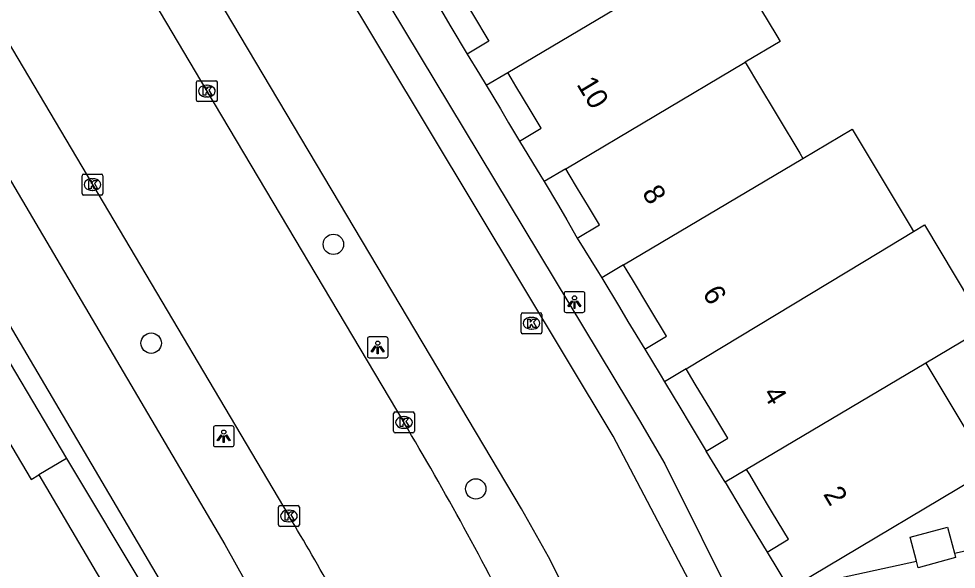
# Model space of a CAD drawing. Extents: x 156414 to 157775, y 382335 to 383765.
# Drawn here: x 156848.96 to 156893.94, y 383534.87 to 383561.27 of the extents above; entities that cross this region are included whole.
import ezdxf

# ---------------------------------------------------------------- set-up
doc = ezdxf.new("R2010")
doc.units = 0
for name, color, linetype in [('IMGEO_Boom', 7, 'Continuous'), ('IMGEO_Fietspad_gesloten', 7, 'Continuous'), ('IMGEO_Haag', 7, 'Continuous'), ('IMGEO_Kolk', 7, 'Continuous'), ('IMGEO_Lichtpunt', 7, 'Continuous'), ('IMGEO_OVBaan_gesloten', 7, 'Continuous'), ('IMGEO_Pand', 7, 'Continuous'), ('IMGEO_Pand_nummerreeks', 7, 'Continuous'), ('IMGEO_Parkeervlak_open', 7, 'Continuous'), ('IMGEO_Rijbaan_lokaal_gesloten', 7, 'Continuous'), ('IMGEO_Rijbaan_lokaal_open', 7, 'Continuous'), ('IMGEO_Voetpad_open', 7, 'Continuous')]:
    doc.layers.add(name, color=color, linetype=linetype)

msp = doc.modelspace()

# ---------------------------------------------------------------- linework, layer by layer
at = {"layer": 'IMGEO_Boom'}
for centre in [(156864.058, 383550.451), (156855.317, 383545.711), (156870.89, 383538.721)]:
    msp.add_circle(centre, 0.489, dxfattribs=at)
at = {"layer": 'IMGEO_Fietspad_gesloten'}
for points in [[(156828.532, 383587.236), (156842.401, 383563.988), (156858.858, 383536.047), (156862.888, 383528.83)], [(156859.674, 383527.395), (156858.484, 383529.496), (156855.857, 383534.133), (156855.71, 383534.393), (156839.413, 383562.05), (156825.447, 383585.463)]]:
    msp.add_lwpolyline(points, dxfattribs=at)
at = {"layer": 'IMGEO_Haag'}
msp.add_lwpolyline([(156851.257, 383540.179), (156855.107, 383533.758), (156855.52, 383533.027), (156857.754, 383529.083), (156858.943, 383526.985), (156860.315, 383524.256), (156861.46, 383521.425), (156862.371, 383518.51), (156863.183, 383515.418), (156863.948, 383512.313), (156864.666, 383509.198), (156866.18, 383502.592), (156866.82, 383499.811), (156884.275, 383424.125), (156884.326, 383423.903), (156884.543, 383422.944)], dxfattribs=at)
at = {"layer": 'IMGEO_Kolk'}
for p, q in [((156857.49, 383557.371), (156857.49, 383558.223)), ((156857.565, 383558.297), (156858.417, 383558.297)), ((156858.491, 383558.223), (156858.491, 383557.371)), ((156857.978, 383558.077), (156858.003, 383558.077)), ((156858.001, 383557.517), (156857.976, 383557.517)), ((156858.417, 383557.297), (156857.565, 383557.297)), ((156852, 383552.89), (156852, 383553.742)), ((156852.075, 383553.816), (156852.927, 383553.816)), ((156853.001, 383553.742), (156853.001, 383552.89)), ((156852.488, 383553.596), (156852.513, 383553.596)), ((156852.511, 383553.036), (156852.486, 383553.036)), ((156852.927, 383552.816), (156852.075, 383552.816)), ((156873.06, 383546.238), (156873.06, 383547.09)), ((156873.135, 383547.164), (156873.987, 383547.164)), ((156874.061, 383547.09), (156874.061, 383546.238)), ((156873.548, 383546.944), (156873.573, 383546.944)), ((156873.987, 383546.164), (156873.135, 383546.164)), ((156873.571, 383546.384), (156873.546, 383546.384)), ((156866.945, 383541.484), (156866.945, 383542.336)), ((156867.02, 383542.41), (156867.872, 383542.41)), ((156867.433, 383542.19), (156867.458, 383542.19)), ((156867.946, 383542.336), (156867.946, 383541.484)), ((156867.456, 383541.63), (156867.431, 383541.63)), ((156867.872, 383541.41), (156867.02, 383541.41)), ((156861.425, 383536.996), (156861.425, 383537.848)), ((156861.5, 383537.922), (156862.352, 383537.922)), ((156861.913, 383537.702), (156861.938, 383537.702)), ((156862.426, 383537.848), (156862.426, 383536.996)), ((156861.936, 383537.142), (156861.911, 383537.142)), ((156862.352, 383536.922), (156861.5, 383536.922))]:
    msp.add_line(p, q, dxfattribs=at)
for points in [[(156857.49, 383557.371), (156857.49, 383558.223)], [(156857.565, 383558.297), (156858.417, 383558.297)], [(156858.491, 383558.223), (156858.491, 383557.371)], [(156857.811, 383557.997), (156857.934, 383557.997), (156857.934, 383557.846), (156858.064, 383557.997), (156858.228, 383557.997), (156858.082, 383557.846), (156858.235, 383557.597), (156858.083, 383557.597), (156857.998, 383557.761), (156857.934, 383557.694), (156857.934, 383557.597), (156857.811, 383557.597), (156857.811, 383557.997)], [(156858.417, 383557.297), (156857.565, 383557.297)], [(156852, 383552.89), (156852, 383553.742)], [(156852.075, 383553.816), (156852.927, 383553.816)], [(156853.001, 383553.742), (156853.001, 383552.89)], [(156852.321, 383553.516), (156852.444, 383553.516), (156852.444, 383553.365), (156852.574, 383553.516), (156852.738, 383553.516), (156852.592, 383553.365), (156852.745, 383553.116), (156852.593, 383553.116), (156852.508, 383553.28), (156852.444, 383553.213), (156852.444, 383553.116), (156852.321, 383553.116), (156852.321, 383553.516)], [(156852.927, 383552.816), (156852.075, 383552.816)], [(156873.06, 383546.238), (156873.06, 383547.09)], [(156873.135, 383547.164), (156873.987, 383547.164)], [(156874.061, 383547.09), (156874.061, 383546.238)], [(156873.381, 383546.864), (156873.504, 383546.864), (156873.504, 383546.713), (156873.634, 383546.864), (156873.798, 383546.864), (156873.652, 383546.713), (156873.805, 383546.464), (156873.653, 383546.464), (156873.568, 383546.628), (156873.504, 383546.561), (156873.504, 383546.464), (156873.381, 383546.464), (156873.381, 383546.864)], [(156873.987, 383546.164), (156873.135, 383546.164)], [(156866.945, 383541.484), (156866.945, 383542.336)], [(156867.02, 383542.41), (156867.872, 383542.41)], [(156867.266, 383542.11), (156867.389, 383542.11), (156867.389, 383541.959), (156867.519, 383542.11), (156867.683, 383542.11), (156867.537, 383541.959), (156867.69, 383541.71), (156867.538, 383541.71), (156867.453, 383541.874), (156867.389, 383541.807), (156867.389, 383541.71), (156867.266, 383541.71), (156867.266, 383542.11)], [(156867.946, 383542.336), (156867.946, 383541.484)], [(156867.872, 383541.41), (156867.02, 383541.41)], [(156861.425, 383536.996), (156861.425, 383537.848)], [(156861.5, 383537.922), (156862.352, 383537.922)], [(156861.746, 383537.622), (156861.869, 383537.622), (156861.869, 383537.471), (156861.999, 383537.622), (156862.163, 383537.622), (156862.017, 383537.471), (156862.17, 383537.222), (156862.018, 383537.222), (156861.933, 383537.386), (156861.869, 383537.319), (156861.869, 383537.222), (156861.746, 383537.222), (156861.746, 383537.622)], [(156862.426, 383537.848), (156862.426, 383536.996)], [(156862.352, 383536.922), (156861.5, 383536.922)]]:
    msp.add_lwpolyline(points, dxfattribs=at)
for centre, start, end in [((156857.567, 383558.221), 91.552, 178.448), ((156857.567, 383558.221), 91.552, 178.448), ((156858.415, 383558.221), 1.552, 88.448), ((156858.415, 383558.221), 1.552, 88.448), ((156857.567, 383557.373), 181.552, 268.448), ((156857.567, 383557.373), 181.552, 268.448), ((156858.415, 383557.373), 271.552, 358.448), ((156858.415, 383557.373), 271.552, 358.448), ((156852.077, 383553.74), 91.552, 178.448), ((156852.077, 383553.74), 91.552, 178.448), ((156852.925, 383553.74), 1.552, 88.448), ((156852.925, 383553.74), 1.552, 88.448), ((156852.077, 383552.892), 181.552, 268.448), ((156852.077, 383552.892), 181.552, 268.448), ((156852.925, 383552.892), 271.552, 358.448), ((156852.925, 383552.892), 271.552, 358.448), ((156873.137, 383547.088), 91.552, 178.448), ((156873.137, 383547.088), 91.552, 178.448), ((156873.985, 383547.088), 1.552, 88.448), ((156873.985, 383547.088), 1.552, 88.448), ((156873.137, 383546.24), 181.552, 268.448), ((156873.137, 383546.24), 181.552, 268.448), ((156873.985, 383546.24), 271.552, 358.448), ((156873.985, 383546.24), 271.552, 358.448), ((156867.022, 383542.334), 91.552, 178.448), ((156867.022, 383542.334), 91.552, 178.448), ((156867.87, 383542.334), 1.552, 88.448), ((156867.87, 383542.334), 1.552, 88.448), ((156867.022, 383541.486), 181.552, 268.448), ((156867.022, 383541.486), 181.552, 268.448), ((156867.87, 383541.486), 271.552, 358.448), ((156867.87, 383541.486), 271.552, 358.448), ((156861.502, 383537.846), 91.552, 178.448), ((156861.502, 383537.846), 91.552, 178.448), ((156862.35, 383537.846), 1.552, 88.448), ((156862.35, 383537.846), 1.552, 88.448), ((156861.502, 383536.998), 181.552, 268.448), ((156861.502, 383536.998), 181.552, 268.448), ((156862.35, 383536.998), 271.552, 358.448), ((156862.35, 383536.998), 271.552, 358.448)]:
    msp.add_arc(centre, 0.0765, start, end, dxfattribs=at)
for centre, major_axis, ratio, start_param, end_param in [((156857.977, 383557.797), (-0.387, 0.002), 0.722429, 4.712389, 7.853982), ((156858.002, 383557.797), (-0.39, 0.002), 0.717154, 1.570796, 4.712389), ((156852.487, 383553.316), (-0.387, 0.002), 0.722429, 4.712389, 7.853982), ((156852.512, 383553.316), (-0.39, 0.002), 0.717154, 1.570796, 4.712389), ((156873.547, 383546.664), (-0.387, 0.002), 0.722429, 4.712389, 7.853982), ((156873.572, 383546.664), (-0.39, 0.002), 0.717154, 1.570796, 4.712389), ((156867.432, 383541.91), (-0.387, 0.002), 0.722429, 4.712389, 7.853982), ((156867.457, 383541.91), (-0.39, 0.002), 0.717154, 1.570796, 4.712389), ((156861.912, 383537.422), (-0.387, 0.002), 0.722429, 4.712389, 7.853982), ((156861.937, 383537.422), (-0.39, 0.002), 0.717154, 1.570796, 4.712389)]:
    msp.add_ellipse(centre, major_axis=major_axis, ratio=ratio, start_param=start_param, end_param=end_param, dxfattribs=at)
at = {"layer": 'IMGEO_Lichtpunt'}
for p, q in [((156875.127, 383548.084), (156875.127, 383547.277)), ((156875.127, 383548.084), (156875.127, 383547.277)), ((156876.029, 383548.179), (156875.221, 383548.179)), ((156876.029, 383548.179), (156875.221, 383548.179)), ((156876.123, 383547.277), (156876.123, 383548.084)), ((156876.123, 383547.277), (156876.123, 383548.084)), ((156875.221, 383547.183), (156876.029, 383547.183)), ((156875.221, 383547.183), (156876.029, 383547.183)), ((156865.689, 383545.911), (156865.689, 383545.104)), ((156865.689, 383545.911), (156865.689, 383545.104)), ((156866.591, 383546.006), (156865.783, 383546.006)), ((156866.591, 383546.006), (156865.783, 383546.006)), ((156866.685, 383545.104), (156866.685, 383545.911)), ((156866.685, 383545.104), (156866.685, 383545.911)), ((156865.783, 383545.01), (156866.591, 383545.01)), ((156865.783, 383545.01), (156866.591, 383545.01)), ((156858.301, 383541.648), (156858.301, 383540.841)), ((156858.301, 383541.648), (156858.301, 383540.841)), ((156859.203, 383541.743), (156858.395, 383541.743)), ((156859.203, 383541.743), (156858.395, 383541.743)), ((156859.297, 383540.841), (156859.297, 383541.648)), ((156859.297, 383540.841), (156859.297, 383541.648)), ((156858.395, 383540.747), (156859.203, 383540.747)), ((156858.395, 383540.747), (156859.203, 383540.747))]:
    msp.add_line(p, q, dxfattribs=at)
for points in [[(156875.501, 383547.748), (156875.54, 383547.72), (156875.352, 383547.458), (156875.314, 383547.485), (156875.501, 383547.748)], [(156875.603, 383547.7), (156875.65, 383547.7), (156875.65, 383547.378), (156875.603, 383547.378), (156875.603, 383547.7)], [(156875.713, 383547.72), (156875.751, 383547.747), (156875.938, 383547.485), (156875.899, 383547.457), (156875.713, 383547.72)], [(156866.063, 383545.575), (156866.102, 383545.547), (156865.914, 383545.285), (156865.876, 383545.312), (156866.063, 383545.575)], [(156866.165, 383545.527), (156866.212, 383545.527), (156866.212, 383545.205), (156866.165, 383545.205), (156866.165, 383545.527)], [(156866.275, 383545.547), (156866.313, 383545.574), (156866.5, 383545.312), (156866.461, 383545.284), (156866.275, 383545.547)], [(156858.675, 383541.312), (156858.714, 383541.284), (156858.526, 383541.022), (156858.488, 383541.049), (156858.675, 383541.312)], [(156858.777, 383541.264), (156858.824, 383541.264), (156858.824, 383540.942), (156858.777, 383540.942), (156858.777, 383541.264)], [(156858.887, 383541.284), (156858.925, 383541.311), (156859.112, 383541.049), (156859.073, 383541.021), (156858.887, 383541.284)]]:
    msp.add_lwpolyline(points, dxfattribs=at)
for centre in [(156875.626, 383547.882), (156866.188, 383545.709), (156858.8, 383541.446)]:
    msp.add_circle(centre, 0.0994, dxfattribs=at)
for centre, start, end in [((156875.221, 383548.084), 90, 180), ((156875.221, 383548.084), 90, 180), ((156876.029, 383548.084), 0, 90), ((156876.029, 383548.084), 0, 90), ((156875.221, 383547.277), 180, 270), ((156875.221, 383547.277), 180, 270), ((156876.029, 383547.277), 270, 0), ((156876.029, 383547.277), 270, 360), ((156865.783, 383545.911), 90, 180), ((156865.783, 383545.911), 90, 180), ((156866.591, 383545.911), 0, 90), ((156866.591, 383545.911), 0, 90), ((156865.783, 383545.104), 180, 270), ((156865.783, 383545.104), 180, 270), ((156866.591, 383545.104), 270, 0), ((156866.591, 383545.104), 270, 360), ((156858.395, 383541.648), 90, 180), ((156858.395, 383541.648), 90, 180), ((156859.203, 383541.648), 0, 90), ((156859.203, 383541.648), 0, 90), ((156858.395, 383540.841), 180, 270), ((156858.395, 383540.841), 180, 270), ((156859.203, 383540.841), 270, 0), ((156859.203, 383540.841), 270, 360)]:
    msp.add_arc(centre, 0.0946, start, end, dxfattribs=at)
at = {"layer": 'IMGEO_OVBaan_gesloten'}
for points in [[(156814.578, 383617.063), (156824.647, 383600.159), (156833.596, 383585.118), (156842.549, 383570.096), (156852.502, 383553.317), (156861.927, 383537.422)], [(156846.173, 383577.697), (156857.989, 383557.797), (156867.444, 383541.91)]]:
    msp.add_lwpolyline(points, dxfattribs=at)
for centre, radius, start, end in [((156732.649, 383461.619), 156.896, 26.53577, 30.78038), ((156770.172, 383482.007), 107.191, 26.50499, 31.12937)]:
    msp.add_arc(centre, radius, start, end, dxfattribs=at)
at = {"layer": 'IMGEO_Pand'}
for points in [[(156872.42, 383558.694), (156882.715, 383564.803)], [(156882.715, 383564.803), (156885.339, 383560.449), (156885.501, 383560.181), (156883.82, 383559.184)], [(156869.478, 383563.581), (156869.643, 383563.308), (156869.95, 383562.798), (156870.727, 383561.508), (156871.516, 383560.197), (156870.476, 383559.571)], [(156870.476, 383559.571), (156871.065, 383558.607), (156871.387, 383558.081)], [(156875.204, 383554.071), (156883.82, 383559.184)], [(156883.82, 383559.184), (156883.963, 383558.945), (156884.363, 383558.277), (156886.437, 383554.821), (156886.587, 383554.571)], [(156871.387, 383558.081), (156872.42, 383558.694)], [(156872.991, 383555.401), (156874.027, 383556.025), (156873.497, 383556.905), (156872.815, 383558.039), (156872.583, 383558.424), (156872.42, 383558.694)], [(156886.587, 383554.571), (156888.949, 383555.972), (156891.73, 383551.335), (156891.892, 383551.064)], [(156872.991, 383555.401), (156874.01, 383553.726), (156874.173, 383553.459)], [(156877.978, 383549.462), (156886.587, 383554.571)], [(156875.204, 383554.071), (156874.173, 383553.459)], [(156875.759, 383550.748), (156876.82, 383551.387), (156876.295, 383552.259), (156875.773, 383553.126), (156875.37, 383553.795), (156875.204, 383554.071)], [(156880.976, 383544.483), (156889.54, 383549.646), (156891.892, 383551.064)], [(156891.892, 383551.064), (156892.413, 383551.378), (156895.36, 383546.465), (156892.475, 383544.753)], [(156875.759, 383550.748), (156876.781, 383549.092), (156876.935, 383548.843)], [(156877.978, 383549.462), (156876.935, 383548.843)], [(156878.995, 383545.42), (156880.035, 383546.046), (156879.234, 383547.377), (156878.403, 383548.756), (156878.151, 383549.175), (156877.978, 383549.462)], [(156878.995, 383545.42), (156879.732, 383544.215), (156879.947, 383543.863)], [(156892.475, 383544.753), (156883.883, 383539.655)], [(156892.475, 383544.753), (156895.549, 383539.628), (156886.97, 383534.526), (156885.936, 383533.921)], [(156880.976, 383544.483), (156879.947, 383543.863)], [(156881.946, 383540.538), (156882.978, 383541.158), (156882.165, 383542.508), (156881.417, 383543.751), (156881.09, 383544.294), (156880.976, 383544.483)], [(156882.847, 383539.04), (156882.672, 383539.331), (156881.946, 383540.538)], [(156883.883, 383539.655), (156882.847, 383539.04)], [(156884.864, 383535.682), (156885.899, 383536.305), (156885.133, 383537.578), (156884.444, 383538.722), (156884.032, 383539.407), (156883.883, 383539.655)], [(156892.034, 383535.25), (156891.722, 383536.401), (156893.515, 383536.888), (156893.852, 383535.646)], [(156884.864, 383535.682), (156885.846, 383534.069), (156885.936, 383533.921)], [(156893.852, 383535.646), (156893.912, 383535.426), (156892.119, 383534.939), (156892.034, 383535.25)]]:
    msp.add_lwpolyline(points, dxfattribs=at)
at = {"layer": 'IMGEO_Parkeervlak_open'}
for points in [[(156839.004, 383560.807), (156851.257, 383540.179)], [(156851.257, 383540.179), (156849.931, 383539.391)]]:
    msp.add_lwpolyline(points, dxfattribs=at)
at = {"layer": 'IMGEO_Rijbaan_lokaal_gesloten'}
for points in [[(156882.102, 383532.46), (156877.483, 383541.251), (156859.815, 383570.674), (156845.378, 383594.689), (156832.154, 383616.714), (156831.22, 383619.699)], [(156876.071, 383532.082), (156874.381, 383535.463), (156873.078, 383537.772), (156853.772, 383570.245), (156848.538, 383579.107)], [(156837.749, 383560.058), (156837.331, 383559.808), (156849.567, 383539.175), (156849.931, 383539.391)], [(156849.931, 383539.391), (156858.967, 383524.062)]]:
    msp.add_lwpolyline(points, dxfattribs=at)
at = {"layer": 'IMGEO_Rijbaan_lokaal_open'}
for points in [[(156893.852, 383535.646), (156911.073, 383539.4)], [(156885.936, 383533.921), (156892.034, 383535.25)]]:
    msp.add_lwpolyline(points, dxfattribs=at)
at = {"layer": 'IMGEO_Voetpad_open'}
for points in [[(156831.22, 383619.699), (156831.803, 383620.025), (156846.657, 383595.304), (156861.038, 383571.383), (156878.215, 383542.888), (156878.738, 383541.996), (156879.96, 383539.93), (156883.501, 383532.821), (156884.28, 383530.938), (156884.759, 383529.237), (156893.823, 383490.007), (156892.432, 383489.674)], [(156868.451, 383562.972), (156869.312, 383561.545), (156869.693, 383560.886), (156870.476, 383559.571)], [(156871.387, 383558.081), (156872.073, 383556.957), (156872.46, 383556.281), (156872.991, 383555.401)], [(156874.173, 383553.459), (156874.86, 383552.316), (156875.254, 383551.632), (156875.759, 383550.748)], [(156876.935, 383548.843), (156877.792, 383547.431), (156878.188, 383546.748), (156878.995, 383545.42)], [(156879.947, 383543.863), (156880.721, 383542.558), (156881.128, 383541.884), (156881.946, 383540.538)], [(156882.847, 383539.04), (156883.671, 383537.666), (156884.099, 383536.955), (156884.864, 383535.682)]]:
    msp.add_lwpolyline(points, dxfattribs=at)

# ---------------------------------------------------------------- texts
at = {"layer": 'IMGEO_Pand_nummerreeks'}
for s, p in [('10', (156875.703, 383558.128)), ('8', (156878.841, 383552.915)), ('6', (156881.739, 383548.103)), ('4', (156884.638, 383543.286)), ('2', (156887.537, 383538.471))]:
    msp.add_text(s, height=1, rotation=301.0484, dxfattribs=at).set_placement(p)

doc.saveas('drawing.dxf')
